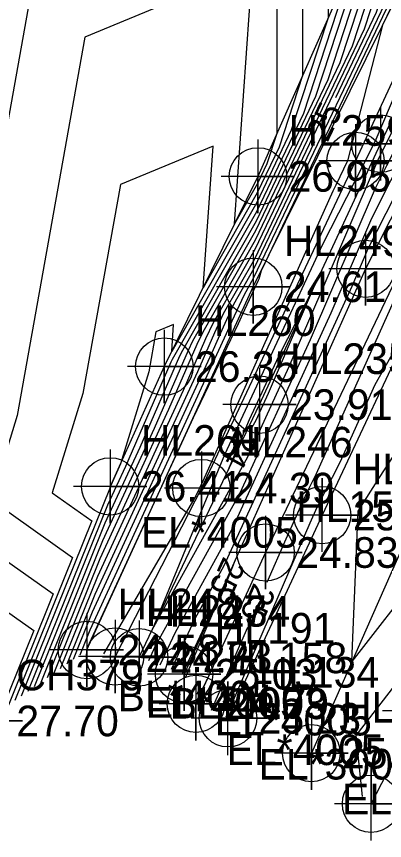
# Model space of a CAD drawing. Extents: x 2531902 to 2533249, y 715219 to 716099.
# Drawn here: x 2532689.5 to 2532719.6, y 715293.3 to 715360.6 of the extents above; entities that cross this region are included whole.
import ezdxf

# ---------------------------------------------------------------- set-up
doc = ezdxf.new("R2010")
doc.units = 0
for name, color, linetype in [('DTM Contours Major', 7, 'Continuous'), ('DTM Contours Major Text', 7, 'Continuous'), ('DTM Contours Minor', 7, 'Continuous'), ('Exist DTM Breakline', 7, 'Continuous'), ('Exist DTM Breakline Cogo Comment', 7, 'Continuous'), ('Exist DTM Breakline Cogo Elevation', 7, 'Continuous'), ('Exist DTM Breakline Cogo Number', 7, 'Continuous'), ('Exist DTM Breakline Cogo Point CELL', 7, 'Continuous'), ('Exist DTM Crownline', 7, 'Continuous'), ('Exist DTM Crownline Cogo Comment', 7, 'Continuous'), ('Exist DTM Crownline Cogo Elevation', 7, 'Continuous'), ('Exist DTM Crownline Cogo Number', 7, 'Continuous'), ('Exist DTM Crownline Cogo Point CELL', 7, 'Continuous'), ('Exist DTM Drainline', 7, 'Continuous'), ('Exist DTM Drainline Cogo Comment', 7, 'Continuous'), ('Exist DTM Drainline Cogo Elevation', 7, 'Continuous'), ('Exist DTM Drainline Cogo Number', 7, 'Continuous'), ('Exist DTM Drainline Cogo Point CELL', 7, 'Continuous'), ('Exist DTM Regular Point CELL', 7, 'Continuous'), ('Exist DTM Regular Point Cogo Elevation', 7, 'Continuous'), ('Exist DTM Regular Point Cogo Number', 7, 'Continuous'), ('Exist Roads Soil', 7, 'Continuous'), ('Exist Roads Soil Cogo Comment', 7, 'Continuous'), ('Exist Roads Soil Cogo Elevation', 7, 'Continuous'), ('Exist Roads Soil Cogo Number', 7, 'Continuous'), ('Exist Roads Soil Cogo Point CELL', 7, 'Continuous')]:
    doc.layers.add(name, color=color, linetype=linetype)

msp = doc.modelspace()

# ---------------------------------------------------------------- linework, layer by layer
at = {"layer": 'DTM Contours Major'}
for points in [[(2532752.255, 715446.836), (2532751.43, 715443.503), (2532750.533, 715440.609), (2532749.886, 715438.88), (2532745.152, 715424.715), (2532739.574, 715410.002), (2532739.262, 715409.121), (2532738.641, 715407.674), (2532737.024, 715402.95), (2532729.895, 715386.376), (2532727.683, 715381.128), (2532724.143, 715373.594), (2532720.491, 715365.772), (2532718.9, 715360.92), (2532715.573, 715353.957)], [(2532752.573, 715404.819), (2532748.857, 715397.349), (2532747.374, 715394.718), (2532743.874, 715387.645), (2532740.383, 715379.669), (2532731.304, 715360.451), (2532730.239, 715357.914), (2532726.595, 715350.22), (2532724.236, 715346.063), (2532714.003, 715323.254), (2532713.203, 715321.69), (2532711.508, 715317.934), (2532709.974, 715314.389)], [(2532710.969, 715372.264), (2532710, 715372.142), (2532706.569, 715373.431), (2532700.912, 715374.544), (2532692.194, 715370.918), (2532684.184, 715326.25), (2532682.433, 715320.576), (2532692.516, 715313.468), (2532688.854, 715304.389)], [(2532716.828, 715362.865), (2532713.94, 715354.053), (2532709.077, 715343.878), (2532703.063, 715333.339), (2532702.841, 715332.857), (2532699.588, 715325.415), (2532696.744, 715319.245), (2532691.501, 715306.246)], [(2532713.848, 715350.348), (2532708.913, 715340.022), (2532707.235, 715337.082), (2532706.383, 715335.234), (2532705.471, 715333.147), (2532695.706, 715311.967), (2532694.147, 715308.102)], [(2532713.856, 715338.601), (2532710.911, 715332.844), (2532708.506, 715327.684), (2532706.727, 715323.388), (2532706.729, 715323.391)], [(2532708.666, 715326.89), (2532709.079, 715327.635), (2532710.092, 715329.848), (2532713.856, 715338.601)], [(2532703.318, 715306.633), (2532705.682, 715312.211), (2532706.007, 715312.87), (2532706.226, 715313.294), (2532707.425, 715316.319)], [(2532705.84, 715312.872), (2532705.796, 715312.776), (2532705.674, 715312.556), (2532703.081, 715306.96)], [(2532708.383, 715310.719), (2532705.408, 715303.938)]]:
    msp.add_lwpolyline(points, dxfattribs=at)
at = {"layer": 'DTM Contours Minor'}
for points in [[(2532749.608, 715431.425), (2532741.064, 715408.893), (2532740.98, 715408.654), (2532740.048, 715406.484), (2532739.613, 715405.213), (2532728.931, 715380.381), (2532728.407, 715379.139), (2532727.57, 715377.356), (2532722.011, 715365.449), (2532721.876, 715365.04), (2532719.41, 715359.879), (2532716.556, 715348.815), (2532715.589, 715346.812), (2532715.359, 715346.327), (2532704.747, 715322.677), (2532704.166, 715321.46), (2532696.617, 715308.576)], [(2532762.012, 715431.348), (2532757.509, 715419.145), (2532748.053, 715399.94), (2532746.492, 715396.349), (2532743.245, 715389.731), (2532736.81, 715378.57), (2532734.18, 715373.149), (2532733.914, 715372.632), (2532731.549, 715368.05), (2532720.404, 715345.96), (2532718.22, 715341.63), (2532716.895, 715338.548), (2532706.453, 715315.748), (2532704.068, 715311.44), (2532702.152, 715307.307)], [(2532748.123, 715429.188), (2532740.568, 715409.263), (2532740.407, 715408.809), (2532739.579, 715406.881), (2532738.75, 715404.458), (2532729.252, 715382.379), (2532728.166, 715379.802), (2532726.427, 715376.102), (2532721.504, 715365.556), (2532720.884, 715363.666), (2532709.495, 715339.833), (2532709.32, 715339.158), (2532709.261, 715339.035), (2532708.13, 715336.651), (2532707.619, 715335.511), (2532703.945, 715327.826), (2532695.291, 715309.055), (2532695.206, 715308.845)], [(2532759.532, 715429.002), (2532752.591, 715413.72), (2532751.055, 715409.557), (2532748.727, 715404.829), (2532744.713, 715395.593), (2532743.231, 715392.572), (2532740.293, 715387.477), (2532734.157, 715374.828), (2532733.535, 715373.622), (2532728.017, 715362.929), (2532720.07, 715347.178), (2532718.513, 715344.091), (2532715.194, 715336.373), (2532707.109, 715318.72), (2532702.462, 715310.325), (2532701.224, 715307.655)], [(2532743.639, 715426.808), (2532740.697, 715418.005), (2532738.083, 715411.111), (2532737.544, 715409.589), (2532737.233, 715408.864), (2532734.436, 715400.686), (2532730.859, 715392.372), (2532726.958, 715383.117), (2532720.716, 715369.832), (2532718.971, 715366.095), (2532715.924, 715356.8), (2532709.011, 715342.336), (2532704.732, 715334.836), (2532704.258, 715333.808), (2532701.941, 715328.507), (2532696.328, 715316.334), (2532692.559, 715306.988)], [(2532746.638, 715426.951), (2532740.071, 715409.632), (2532739.835, 715408.965), (2532739.11, 715407.278), (2532737.887, 715403.704), (2532729.574, 715384.378), (2532727.924, 715380.465), (2532725.285, 715374.848), (2532720.997, 715365.664), (2532719.892, 715362.293), (2532708.881, 715339.251), (2532708.07, 715337.83), (2532707.092, 715335.71), (2532706.647, 715334.693), (2532695.498, 715310.511), (2532694.677, 715308.474)], [(2532756.308, 715424.132), (2532748.851, 715407.715), (2532748.475, 715406.882), (2532743.432, 715395.784), (2532742.74, 715394.247), (2532734.134, 715376.506), (2532733.156, 715374.611), (2532724.484, 715357.809), (2532719.736, 715348.396), (2532718.805, 715346.551), (2532713.494, 715334.198), (2532707.766, 715321.692), (2532700.855, 715309.209), (2532700.296, 715308.002)], [(2532743.667, 715422.478), (2532739.077, 715410.372), (2532738.69, 715409.277), (2532738.171, 715408.071), (2532736.162, 715402.195), (2532730.217, 715388.375), (2532727.441, 715381.791), (2532723, 715372.34), (2532719.984, 715365.879), (2532717.908, 715359.546), (2532708.946, 715340.793), (2532706.401, 715336.333), (2532705.675, 715334.759), (2532704.294, 715331.6), (2532695.913, 715313.423), (2532693.618, 715307.731)], [(2532731.434, 715421.434), (2532731.142, 715418.665), (2532730, 715418.532), (2532724.694, 715415.306), (2532723.2, 715410), (2532724.171, 715404.171), (2532725.926, 715399.203), (2532724.629, 715396.738), (2532725.581, 715392.396), (2532724.873, 715386.698), (2532725.062, 715385.135), (2532718.461, 715371.345), (2532712.866, 715368.635), (2532712.874, 715355.762), (2532710.963, 715349.933), (2532709.175, 715346.191), (2532704.757, 715338.45), (2532705.576, 715350.018), (2532698.003, 715346.868), (2532694.945, 715329.816), (2532692.441, 715321.704), (2532695.676, 715319.423), (2532689.912, 715305.131)], [(2532741.041, 715421.243), (2532739.212, 715415.768), (2532737.586, 715411.481), (2532736.972, 715409.745), (2532736.764, 715409.261), (2532733.573, 715399.932), (2532731.181, 715394.371), (2532726.717, 715383.78), (2532719.573, 715368.578), (2532718.464, 715366.202), (2532714.932, 715355.427), (2532709.044, 715343.107), (2532703.897, 715334.088), (2532703.549, 715333.333), (2532700.764, 715326.961), (2532696.536, 715317.79), (2532692.03, 715306.617)], [(2532727.363, 715420), (2532722.783, 715417.217), (2532720.753, 715410), (2532722.072, 715402.072), (2532722.944, 715399.604), (2532722.3, 715398.379), (2532723.781, 715391.624), (2532723.302, 715387.763), (2532723.777, 715383.831), (2532718.852, 715373.542), (2532710.776, 715369.631), (2532710.787, 715351.048), (2532709.971, 715348.56), (2532709.208, 715346.962), (2532707.322, 715343.657), (2532708.803, 715364.593), (2532695.098, 715358.893), (2532689.565, 715328.033), (2532687.437, 715321.14), (2532694.096, 715316.446), (2532689.383, 715304.76)], [(2532742.182, 715420.242), (2532738.58, 715410.741), (2532738.117, 715409.433), (2532737.702, 715408.467), (2532735.299, 715401.441), (2532730.538, 715390.374), (2532727.2, 715382.454), (2532721.858, 715371.086), (2532719.477, 715365.987), (2532716.916, 715358.173), (2532708.979, 715341.564), (2532705.566, 715335.585), (2532704.966, 715334.283), (2532703.118, 715330.054), (2532696.121, 715314.878), (2532693.089, 715307.36)], [(2532731.334, 715377.954), (2532722.545, 715359.181), (2532718.864, 715350.556), (2532718.436, 715349.649), (2532714.516, 715341.985), (2532706.517, 715324.827), (2532700.602, 715310.538), (2532708.422, 715324.663), (2532711.793, 715332.023), (2532719.097, 715349.012), (2532719.401, 715349.614), (2532720.952, 715352.688), (2532732.777, 715375.601)], [(2532639.304, 715375.524), (2532650.813, 715371.322), (2532659.699, 715364.776), (2532688.063, 715376.106), (2532678.804, 715324.467), (2532677.429, 715320.012), (2532690.935, 715310.491), (2532688.324, 715304.017)], [(2532738.995, 715371.564), (2532734.935, 715359.474), (2532734.612, 715358.696), (2532732.579, 715352.729), (2532728.658, 715346.822), (2532722.833, 715337.687), (2532718.767, 715330.522), (2532715.929, 715324.195), (2532714.044, 715320.512), (2532713.464, 715319.227), (2532707.019, 715304.335), (2532706.608, 715303.399)], [(2532714.956, 715367.639), (2532714.961, 715360.475), (2532711.955, 715351.307), (2532709.142, 715345.42), (2532702.193, 715333.242), (2532702.348, 715335.443), (2532700.907, 715334.844), (2532700.326, 715331.599), (2532698.008, 715324.092), (2532697.235, 715322.322), (2532697.159, 715322.157), (2532690.442, 715305.503)], [(2532717.048, 715365.188), (2532712.947, 715352.68), (2532709.11, 715344.649), (2532702.228, 715332.591), (2532702.132, 715332.382), (2532698.411, 715323.868), (2532696.951, 715320.701), (2532690.971, 715305.874)], [(2532717.773, 715296.934), (2532717.244, 715301.9), (2532722.459, 715308.627), (2532732.089, 715328.358), (2532732.631, 715329.954), (2532733.957, 715332.666), (2532737.667, 715343.874), (2532744.252, 715358.15), (2532745.048, 715359.74), (2532746.77, 715363.471)], [(2532722.531, 715315.198), (2532716.908, 715307.945), (2532717.408, 715320.218), (2532719.158, 715322.971), (2532721.086, 715325.927), (2532726.804, 715334.894), (2532734.526, 715346.527), (2532728.86, 715329.403), (2532728.345, 715328.351), (2532726.955, 715324.264), (2532722.531, 715315.198)], [(2532704.208, 715304.478), (2532705.094, 715306.496), (2532704.216, 715304.719), (2532704.147, 715304.556)]]:
    msp.add_lwpolyline(points, dxfattribs=at)
at = {"layer": 'Exist DTM Breakline'}
for points in [[(2532850.523, 715624.043), (2532846.504, 715620.874), (2532841.706, 715614.127), (2532832.845, 715598.874), (2532822.333, 715575.771), (2532815.557, 715555.383), (2532805.828, 715528.954), (2532795.014, 715502.43), (2532778.718, 715468.977), (2532762.354, 715433.263), (2532743.219, 715394.959), (2532734.198, 715371.89), (2532718.026, 715339.994), (2532703.206, 715306.913)], [(2532851.508, 715621.597), (2532844.842, 715610.805), (2532835.568, 715590.645), (2532825.478, 715567.576), (2532808.054, 715526.629), (2532792.366, 715492.682), (2532777.25, 715459.478), (2532760.672, 715423.843), (2532743.255, 715387.785), (2532725.494, 715349.638), (2532709.856, 715316.842), (2532704.172, 715304.494)], [(2532762.131, 715466.43), (2532735.821, 715410.058), (2532731.83, 715398.408), (2532725.91, 715385.995), (2532717.58, 715366.39), (2532709.232, 715347.537), (2532701.59, 715332.018), (2532697.17, 715322.237)], [(2532695.267, 715308.888), (2532708.85, 715338.53), (2532728.632, 715378.522), (2532741.621, 715408.479), (2532758.675, 715450.751), (2532764.932, 715465.184)], [(2532768.632, 715461.051), (2532755.411, 715430.733), (2532742.356, 715402.083), (2532730.884, 715378.328), (2532717.202, 715348.795), (2532704.618, 715322.099), (2532697.571, 715308.355)]]:
    msp.add_lwpolyline(points, dxfattribs=at)
at = {"layer": 'Exist DTM Breakline Cogo Point CELL'}
for points in [[(2532717.202, 715351.795), (2532717.202, 715345.795), (2532717.202, 715348.795), (2532720.202, 715348.795), (2532714.202, 715348.795)], [(2532709.232, 715350.537), (2532709.232, 715344.537), (2532709.232, 715347.537), (2532712.232, 715347.537), (2532706.232, 715347.537)], [(2532718.026, 715342.994), (2532718.026, 715336.994), (2532718.026, 715339.994), (2532721.026, 715339.994), (2532715.026, 715339.994)], [(2532708.85, 715341.53), (2532708.85, 715335.53), (2532708.85, 715338.53), (2532711.85, 715338.53), (2532705.85, 715338.53)], [(2532701.59, 715335.018), (2532701.59, 715329.018), (2532701.59, 715332.018), (2532704.59, 715332.018), (2532698.59, 715332.018)], [(2532697.17, 715325.237), (2532697.17, 715319.237), (2532697.17, 715322.237), (2532700.17, 715322.237), (2532694.17, 715322.237)], [(2532704.618, 715325.099), (2532704.618, 715319.099), (2532704.618, 715322.099), (2532707.618, 715322.099), (2532701.618, 715322.099)], [(2532709.856, 715319.842), (2532709.856, 715313.842), (2532709.856, 715316.842), (2532712.856, 715316.842), (2532706.856, 715316.842)], [(2532695.267, 715311.888), (2532695.267, 715305.888), (2532695.267, 715308.888), (2532698.267, 715308.888), (2532692.267, 715308.888)], [(2532697.571, 715311.355), (2532697.571, 715305.355), (2532697.571, 715308.355), (2532700.571, 715308.355), (2532694.571, 715308.355)], [(2532703.206, 715309.913), (2532703.206, 715303.913), (2532703.206, 715306.913), (2532706.206, 715306.913), (2532700.206, 715306.913)], [(2532704.172, 715307.494), (2532704.172, 715301.494), (2532704.172, 715304.494), (2532707.172, 715304.494), (2532701.172, 715304.494)]]:
    msp.add_lwpolyline(points, dxfattribs=at)
for centre in [(2532717.202, 715348.795), (2532709.232, 715347.537), (2532718.026, 715339.994), (2532708.85, 715338.53), (2532701.59, 715332.018), (2532697.17, 715322.237), (2532704.618, 715322.099), (2532709.856, 715316.842), (2532695.267, 715308.888), (2532697.571, 715308.355), (2532703.206, 715306.913), (2532704.172, 715304.494)]:
    msp.add_circle(centre, 2.344, dxfattribs=at)
at = {"layer": 'Exist DTM Crownline'}
msp.add_lwpolyline([(2532860.933, 715617.416), (2532850.19, 715594.439), (2532832.001, 715555.022), (2532815.132, 715519.513), (2532800.101, 715487.53), (2532784.397, 715453.866), (2532768.28, 715419.409), (2532752.301, 715384.909), (2532738.247, 715354.553), (2532722.592, 715320.784), (2532713.598, 715300.468)], dxfattribs=at)
at = {"layer": 'Exist DTM Crownline Cogo Point CELL'}
msp.add_lwpolyline([(2532713.598, 715303.468), (2532713.598, 715297.468), (2532713.598, 715300.468), (2532716.598, 715300.468), (2532710.598, 715300.468)], dxfattribs=at)
msp.add_circle((2532713.598, 715300.468), 2.344, dxfattribs=at)
at = {"layer": 'Exist DTM Drainline'}
msp.add_lwpolyline([(2532699.53, 715308.289), (2532709.361, 715328.913), (2532719.239, 715350.205), (2532734.066, 715381.366), (2532748.504, 715412.348), (2532762.734, 715441.284), (2532771.712, 715461.016)], dxfattribs=at)
at = {"layer": 'Exist DTM Drainline Cogo Point CELL'}
for points in [[(2532719.239, 715353.205), (2532719.239, 715347.205), (2532719.239, 715350.205), (2532722.239, 715350.205), (2532716.239, 715350.205)], [(2532709.361, 715331.913), (2532709.361, 715325.913), (2532709.361, 715328.913), (2532712.361, 715328.913), (2532706.361, 715328.913)], [(2532699.53, 715311.289), (2532699.53, 715305.289), (2532699.53, 715308.289), (2532702.53, 715308.289), (2532696.53, 715308.289)]]:
    msp.add_lwpolyline(points, dxfattribs=at)
for centre in [(2532719.239, 715350.205), (2532709.361, 715328.913), (2532699.53, 715308.289)]:
    msp.add_circle(centre, 2.344, dxfattribs=at)
at = {"layer": 'Exist DTM Regular Point CELL'}
msp.add_lwpolyline([(2532687.009, 715306.095), (2532687.009, 715300.095), (2532687.009, 715303.095), (2532690.009, 715303.095), (2532684.009, 715303.095)], dxfattribs=at)
at = {"layer": 'Exist Roads Soil'}
for points in [[(2532854.208, 715621.565), (2532849.629, 715612.83), (2532840.293, 715590.952), (2532834.77, 715577.322), (2532814.326, 715533.181), (2532796.183, 715493.991), (2532779.839, 715458.919), (2532764.575, 715425.799), (2532746.469, 715387.058), (2532729.418, 715351.712), (2532714.481, 715319.899), (2532706.788, 715303.318)], [(2532718.476, 715296.339), (2532722.407, 715303.928), (2532737.169, 715334.721), (2532753.884, 715369.29), (2532769.727, 715403.733), (2532784.984, 715435.426), (2532799.766, 715466.715), (2532814.686, 715500.17), (2532830.822, 715535.144), (2532845.407, 715566.333), (2532858.269, 715594.216), (2532867.389, 715615.563), (2532854.208, 715621.565)]]:
    msp.add_lwpolyline(points, dxfattribs=at)
at = {"layer": 'Exist Roads Soil Cogo Point CELL'}
for points in [[(2532714.481, 715316.899), (2532714.481, 715322.899), (2532714.481, 715319.899), (2532717.481, 715319.899), (2532711.481, 715319.899)], [(2532722.407, 715300.928), (2532722.407, 715306.928), (2532722.407, 715303.928), (2532725.407, 715303.928), (2532719.407, 715303.928)], [(2532706.788, 715300.318), (2532706.788, 715306.318), (2532706.788, 715303.318), (2532709.788, 715303.318), (2532703.788, 715303.318)], [(2532718.476, 715293.339), (2532718.476, 715299.339), (2532718.476, 715296.339), (2532721.476, 715296.339), (2532715.476, 715296.339)]]:
    msp.add_lwpolyline(points, dxfattribs=at)
for centre in [(2532714.481, 715319.899), (2532706.788, 715303.318), (2532718.476, 715296.339)]:
    msp.add_circle(centre, 2.344, dxfattribs=at)

# ---------------------------------------------------------------- texts
at = {"layer": 'DTM Contours Major Text'}
for s, rotation, p in [('25', 64.45703, (2532714.91, 715350.25)), ('24', 241.03, (2532707.612, 715327.051)), ('25', 245.31109, (2532706.445, 715316.589)), ('25', 246.56548, (2532708.91, 715314.446))]:
    msp.add_text(s, height=2, rotation=rotation, dxfattribs=at).set_placement(p)
at = {"layer": 'Exist DTM Breakline Cogo Comment'}
for s, p in [('EL*4005', (2532699.67, 715317.237)), ('BL*4005', (2532697.767, 715303.888)), ('EL*4005', (2532700.071, 715303.355)), ('EL*4005', (2532705.706, 715301.913)), ('EL*4005', (2532706.672, 715299.494))]:
    msp.add_text(s, height=2.5, dxfattribs=at).set_placement(p)
at = {"layer": 'Exist DTM Breakline Cogo Elevation'}
for s, p in [('26.95', (2532711.732, 715346.287)), ('24.61', (2532711.35, 715337.28)), ('26.35', (2532704.09, 715330.768)), ('26.41', (2532699.67, 715320.987)), ('24.39', (2532707.118, 715320.849)), ('24.83', (2532712.356, 715315.592)), ('24.58', (2532697.767, 715307.638)), ('24.27', (2532700.071, 715307.105)), ('25.03', (2532705.706, 715305.663)), ('24.79', (2532706.672, 715303.244))]:
    msp.add_text(s, height=2.5, dxfattribs=at).set_placement(p)
at = {"layer": 'Exist DTM Breakline Cogo Number'}
for s, p in [('HL259', (2532711.732, 715350.037)), ('HL249', (2532711.35, 715341.03)), ('HL260', (2532704.09, 715334.518)), ('HL261', (2532699.67, 715324.737)), ('HL246', (2532707.118, 715324.599)), ('HL157', (2532712.356, 715319.342)), ('HL248', (2532697.767, 715311.388)), ('HL247', (2532700.071, 715310.855)), ('HL191', (2532705.706, 715309.413)), ('HL158', (2532706.672, 715306.994))]:
    msp.add_text(s, height=2.5, dxfattribs=at).set_placement(p)
at = {"layer": 'Exist DTM Crownline Cogo Comment'}
msp.add_text('EL*3008', height=2.5, dxfattribs=at).set_placement((2532716.098, 715295.468))
at = {"layer": 'Exist DTM Crownline Cogo Elevation'}
msp.add_text('25.30', height=2.5, dxfattribs=at).set_placement((2532716.098, 715299.218))
at = {"layer": 'Exist DTM Crownline Cogo Number'}
msp.add_text('HL110', height=2.5, dxfattribs=at).set_placement((2532716.098, 715302.968))
at = {"layer": 'Exist DTM Drainline Cogo Comment'}
msp.add_text('BL*4003', height=2.5, dxfattribs=at).set_placement((2532702.03, 715303.289))
at = {"layer": 'Exist DTM Drainline Cogo Elevation'}
for s, p in [('23.91', (2532711.861, 715327.663)), ('24.23', (2532702.03, 715307.039))]:
    msp.add_text(s, height=2.5, dxfattribs=at).set_placement(p)
at = {"layer": 'Exist DTM Drainline Cogo Number'}
for s, p in [('HL235', (2532711.861, 715331.413)), ('HL234', (2532702.03, 715310.789))]:
    msp.add_text(s, height=2.5, dxfattribs=at).set_placement(p)
at = {"layer": 'Exist DTM Regular Point Cogo Elevation'}
msp.add_text('27.70', height=2.5, dxfattribs=at).set_placement((2532689.509, 715301.845))
at = {"layer": 'Exist DTM Regular Point Cogo Number'}
msp.add_text('CH379', height=2.5, dxfattribs=at).set_placement((2532689.509, 715305.595))
at = {"layer": 'Exist Roads Soil Cogo Comment'}
msp.add_text('EL*3005', height=2.5, dxfattribs=at).set_placement((2532709.288, 715298.318))
at = {"layer": 'Exist Roads Soil Cogo Elevation'}
for s, p in [('25.30', (2532716.981, 715318.649)), ('25.23', (2532709.288, 715302.068))]:
    msp.add_text(s, height=2.5, dxfattribs=at).set_placement(p)
at = {"layer": 'Exist Roads Soil Cogo Number'}
for s, p in [('HL133', (2532716.981, 715322.399)), ('HL134', (2532709.288, 715305.818))]:
    msp.add_text(s, height=2.5, dxfattribs=at).set_placement(p)

doc.saveas('drawing.dxf')
